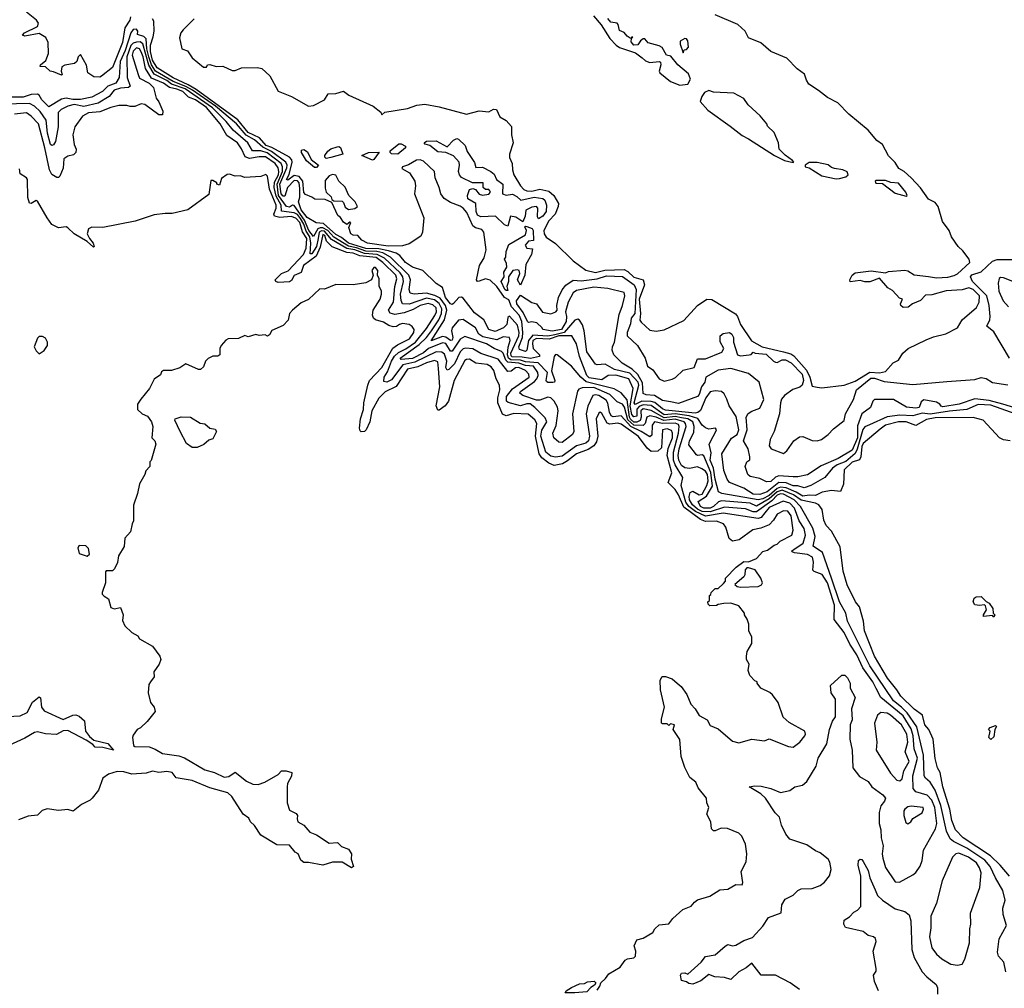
# Model space of a CAD drawing. Extents: x 2386423 to 2568864, y 578392 to 761999.
# Tile 257 of 454: x 2436792 to 2442970, y 714612 to 720688. Entities that reach past the tile are written whole.
import ezdxf

# ---------------------------------------------------------------- set-up
doc = ezdxf.new("R2010")
doc.units = 0

msp = doc.modelspace()

# ---------------------------------------------------------------- linework, layer by layer
at = {"layer": '0CON05XD'}
for points in [[(2437488.6, 720705), (2437484.3, 720685), (2437452.7, 720637.3), (2437436.7, 720545), (2437375, 720388), (2437305, 720332.5), (2437295, 720327.5), (2437258.3, 720328.3), (2437220, 720355), (2437211.7, 720401.7), (2437175, 720470), (2437160, 720455), (2437150, 720425), (2437137, 720413), (2437075, 720402.5), (2437057, 720393), (2437052.5, 720365), (2437060, 720345), (2437055, 720340), (2437005, 720360), (2436984.2, 720364.2), (2436955, 720391.2), (2436920, 720395), (2436923.8, 720405), (2436957.5, 720432.5), (2436974.2, 720475), (2436971.5, 720545), (2436956.5, 720576.5), (2436915, 720602), (2436825, 720584.4), (2436810.7, 720590.7), (2436823.6, 720606.4), (2436904.5, 720645.5), (2436910.5, 720665), (2436898.1, 720685), (2436834.6, 720735)], [(2440149, 718711), (2440105, 718701.8), (2440010.9, 718709.1), (2439984.8, 718675), (2439974.3, 718615), (2439965, 718606.9), (2439928.8, 718618.8), (2439924.8, 718635), (2439946.4, 718693.6), (2439948.9, 718725), (2439943.8, 718795), (2439925.2, 718835), (2439877.1, 718887.1), (2439861.5, 718931.5), (2439834.6, 718944.6), (2439785, 719013.3), (2439745, 719053.6), (2439715, 719063.2), (2439675, 719047.5), (2439665, 719046.2), (2439658, 719055), (2439676.9, 719145), (2439706.5, 719193.5), (2439718.4, 719245), (2439704.5, 719355), (2439691.2, 719371.2), (2439653.1, 719383.1), (2439635, 719395.6), (2439597.7, 719477.7), (2439575, 719504.6), (2439555, 719518.2), (2439495, 719540), (2439455, 719566.5), (2439434.6, 719595), (2439424.1, 719634.1), (2439400, 719695), (2439395.6, 719735), (2439325, 719799.6), (2439305, 719807.7), (2439282.4, 719807.6), (2439232.4, 719777.6), (2439193.8, 719765), (2439190, 719755), (2439237.2, 719727.2), (2439271.1, 719675), (2439275.4, 719645.4), (2439269.2, 719595), (2439328.2, 719445), (2439319.1, 719355), (2439309.6, 719330.4), (2439235, 719281.1), (2439195, 719268.4), (2439105, 719266.3), (2438974.2, 719285), (2438938.8, 719305), (2438913.6, 719333.6), (2438885, 719336.7), (2438870, 719345), (2438857.5, 719385), (2438870, 719415), (2438863, 719417), (2438845, 719402.5), (2438825, 719417.5), (2438805, 719447.5), (2438789.3, 719459.3), (2438750, 719540), (2438709.2, 719559.2), (2438645, 719562), (2438626.2, 719575), (2438585, 719591.4), (2438575, 719604.3), (2438569.8, 719675), (2438545.1, 719705.1), (2438515, 719710.5), (2438475, 719680.7), (2438465.7, 719685), (2438482.8, 719717.2), (2438501.3, 719795), (2438498.9, 719808.9), (2438485.4, 719825), (2438375, 719885.1), (2438338.6, 719898.6), (2438297.4, 719947.4), (2438225, 719979.9), (2438160.4, 720060.4), (2437900.3, 720250.3), (2437849.9, 720279.9), (2437755, 720322.6), (2437655, 720386.5), (2437625, 720434.7), (2437612.7, 720487.3), (2437612.6, 720527.4), (2437628.9, 720581.1), (2437636.2, 720616.2), (2437635, 720677.5), (2437625, 720693.8)], [(2437887.8, 720692.2), (2437818.8, 720625), (2437804.2, 720605), (2437794.6, 720574.6), (2437810, 720505), (2437845, 720492), (2437875, 720447.5), (2437945, 720390), (2437965, 720390), (2437970, 720405), (2437985, 720407.5), (2438025, 720393.3), (2438066.4, 720396.4), (2438125, 720370), (2438145, 720370), (2438185, 720386.2), (2438285, 720387.8), (2438312.2, 720382.2), (2438362.5, 720335), (2438415, 720238.8), (2438497.5, 720205), (2438605, 720145.8), (2438635, 720148.6), (2438704, 720185), (2438727.5, 720222.5), (2438775, 720225.6), (2438825, 720238.8), (2438856.7, 720215), (2439010.8, 720145), (2439058.3, 720108.3), (2439065, 720090), (2439083, 720107), (2439225, 720130.5), (2439285, 720151.2), (2439335, 720158.2), (2439425, 720140.4), (2439595, 720094.4), (2439675, 720116.3), (2439735, 720110.2), (2439765, 720126.7), (2439784.2, 720125), (2439805, 720077.7), (2439844.5, 720054.5), (2439877.3, 720017.3), (2439878.5, 719965), (2439887.7, 719915), (2439864.7, 719845), (2439865, 719822.5), (2439882.5, 719785), (2439883.8, 719745), (2439893.4, 719715), (2439933.7, 719645), (2439955, 719623.1), (2439975, 719613.5), (2440005, 719612.7), (2440055, 719624.1), (2440112.3, 719612.3), (2440142.7, 719585), (2440171.8, 719535), (2440170.4, 719515), (2440151.8, 719468.2), (2440113.2, 719426.8), (2440081.1, 719365), (2440082.9, 719345), (2440095, 719322.9), (2440155, 719284.4), (2440264.5, 719174.5), (2440345, 719116.9), (2440405, 719102), (2440463.1, 719116.9), (2440585, 719120.2), (2440607.8, 719107.8), (2440645, 719071.9), (2440703.5, 719055), (2440712.7, 719025), (2440678.3, 718935), (2440686.5, 718845), (2440683.9, 718803.9), (2440690.8, 718790.8), (2440745, 718740.8), (2440785, 718734), (2440835, 718742), (2440959.7, 718800.3), (2441045, 718894.5), (2441104.3, 718934.3), (2441135, 718932.9), (2441282.9, 718842.9), (2441295.6, 718825), (2441313.8, 718775), (2441383.4, 718673.4), (2441451.4, 718635), (2441585.2, 718605.2), (2441631.4, 718591.4), (2441649.8, 718579.8), (2441729.4, 718489.4), (2441749.7, 718445), (2441765, 718388.8), (2441795, 718382), (2441825, 718379.2), (2441965, 718394.2), (2442035, 718419.4), (2442125, 718476.2), (2442187.5, 718472.5), (2442225, 718480), (2442272.5, 718535), (2442305, 718552.5), (2442333.3, 718595), (2442367.5, 718625), (2442480.3, 718679.7), (2442525, 718697.5), (2442603, 718717), (2442675, 718753.8), (2442704.5, 718805.5), (2442795, 718882.9), (2442812.9, 718915), (2442813.4, 718955), (2442775, 718996.2), (2442747.5, 719005), (2442705, 718993.4), (2442605, 718986.2), (2442515, 718961.2), (2442475, 718958.8), (2442443.6, 718926.4), (2442393.9, 718906.1), (2442366.1, 718883.9), (2442335, 718883.3), (2442320, 718895), (2442317.5, 718905), (2442330, 718935), (2442311.7, 718941.7), (2442268.3, 718988.3), (2442240, 719005), (2442187, 719067), (2442125, 719042.5), (2442095, 719042.5), (2442065, 719052.5), (2442003.3, 719043.3), (2442000, 719055), (2442016.2, 719085), (2442035, 719099.2), (2442135, 719112.7), (2442225, 719100), (2442242.3, 719107.7), (2442345, 719117.3), (2442365, 719112.5), (2442405, 719088), (2442493.3, 719076.7), (2442545, 719068.8), (2442615, 719072.5), (2442655, 719083.6), (2442675, 719093.6), (2442753.8, 719165), (2442750, 719185), (2442708.6, 719238.6), (2442680, 719265), (2442639.2, 719325), (2442624.4, 719364.4), (2442581.7, 719421.7), (2442555.6, 719515), (2442535, 719540), (2442495, 719562), (2442443.6, 719633.6), (2442386.1, 719696.1), (2442342.2, 719735), (2442308.1, 719755), (2442285, 719792.5), (2442243.4, 719833.4), (2442205.8, 719905.8), (2442170.1, 719930.1), (2442115, 719994.5), (2441993.6, 720095), (2441925, 720167.1), (2441860.6, 720200.6), (2441805, 720244), (2441744.1, 720284.1), (2441728.3, 720308.3), (2441715.5, 720345.5), (2441669.8, 720379.8), (2441605, 720447.1), (2441505, 720488.2), (2441442.4, 720542.4), (2441364.6, 720574.6), (2441344.4, 720615), (2441297.4, 720657.4), (2441155, 720718.5)], [(2440392, 720712), (2440440, 720655), (2440495, 720570), (2440535, 720528.8), (2440555, 720514), (2440655, 720480), (2440697.7, 720447.7), (2440719.5, 720429.5), (2440745, 720418.8), (2440805, 720426.2), (2440812, 720422), (2440815.8, 720405), (2440804, 720365), (2440808.8, 720355), (2440875, 720300), (2440935, 720276.2)], [(2440935, 720276.2), (2440985, 720283.8), (2441000, 720315), (2440988.8, 720348.8), (2440922.5, 720405), (2440878.3, 720458.3), (2440850, 720465), (2440823, 720513), (2440805, 720523.3), (2440735, 720542.5), (2440715, 720567.5), (2440705, 720567.5), (2440687.5, 720555), (2440670.7, 720529.3), (2440645, 720527.5), (2440628.3, 720548.3), (2440630, 720570), (2440638.3, 720578.3), (2440631.7, 720578.3), (2440630, 720570), (2440621.7, 720571.7), (2440603.6, 720583.6), (2440585, 720607.5), (2440555, 720620), (2440547, 720657), (2440540, 720665), (2440501.7, 720671.7), (2440482.5, 720695)], [(2443007, 718047), (2442965, 718052.5), (2442940, 718065), (2442836.1, 718176.1), (2442775, 718191.9), (2442535, 718189.5), (2442480.5, 718179.5), (2442415, 718142.2), (2442355, 718165.8), (2442305, 718165.2), (2442224.3, 718145), (2442189.9, 718120.1), (2442085, 718030), (2442075, 718010.6), (2442070.3, 717945), (2442062.2, 717927.8), (2442015, 717911.8), (2441965.5, 717865), (2441961.5, 717775), (2441941.7, 717728.3), (2441885, 717733.9), (2441826.9, 717723.1), (2441786, 717704), (2441745, 717706), (2441705, 717698.7), (2441664.3, 717724.3), (2441601.3, 717751.3), (2441565, 717755.6), (2441545, 717747.1), (2441495, 717703.6), (2441455, 717682.8), (2441425, 717676.7), (2441196.7, 717715), (2441176.5, 717726.5), (2441154.9, 717805.1), (2441144.5, 717874.5), (2441124.3, 717925), (2441131.3, 717971.3), (2441119.1, 718025), (2441143.6, 718073.6), (2441160.8, 718105), (2441163.3, 718115), (2441157.5, 718125), (2441115, 718120), (2441095, 718127.5), (2441073.7, 718143.7), (2441046.3, 718186.3), (2440991.9, 718201.9), (2440905.1, 718214.9), (2440835, 718209.9), (2440755, 718267.6), (2440705, 718272.4), (2440678.3, 718261.7), (2440663.6, 718245), (2440665, 718201.1), (2440645, 718195.6), (2440632, 718212), (2440623.2, 718265), (2440640.7, 718375), (2440613.8, 718435), (2440532.4, 718457.6), (2440485, 718455.5), (2440445, 718429.6), (2440365, 718441.5), (2440351.5, 718455), (2440304.6, 718575), (2440285.5, 718655), (2440257.1, 718705), (2440175, 718703.9), (2440115.3, 718684.7), (2440035, 718687.5), (2440012.7, 718675), (2440009.1, 718655), (2440014.9, 718624.9), (2440054.5, 718585), (2440054.3, 718575), (2439997.1, 718562.9), (2439945, 718571.2), (2439881.9, 718571.9), (2439875, 718578.8), (2439874.5, 718595.5), (2439925, 718703.8), (2439926.3, 718725), (2439915, 718770.6), (2439865, 718827.5), (2439855, 718820), (2439848, 718775), (2439828.8, 718755), (2439775, 718732.1), (2439736, 718745), (2439705.2, 718805.2), (2439645, 718848.9), (2439575, 718940), (2439565, 718947.1), (2439546.7, 718945), (2439515, 718908.1), (2439505, 718901.9), (2439495, 718905.4), (2439463, 718945), (2439445, 719008.8), (2439405, 719033.3), (2439321.2, 719115), (2439256, 719135), (2439213.3, 719165), (2439178.3, 719208.3), (2439153.6, 719223.6), (2439107, 719237), (2439045, 719250.9), (2438965, 719252.7), (2438855.3, 719285), (2438810.5, 719320.5), (2438775, 719339.7), (2438698.3, 719408.3), (2438653.2, 719413.2), (2438595, 719446.9), (2438557.7, 719495), (2438542.6, 719545), (2438549.7, 719575), (2438549.6, 719629.6), (2438545, 719664.5), (2438536.4, 719676.4), (2438515, 719678.1), (2438471.9, 719635), (2438455, 719581.2), (2438445, 719579.8), (2438432.1, 719595), (2438425.3, 719655), (2438467.6, 719757.6), (2438470.1, 719775), (2438461.5, 719795), (2438371.4, 719861.4), (2438318.3, 719888.3), (2438265.9, 719935), (2438213.2, 719963.2), (2438152.2, 720035), (2438021.7, 720145), (2437875.8, 720245.8), (2437835, 720269.5), (2437755, 720300), (2437645, 720364.6), (2437618.8, 720405), (2437602.7, 720455), (2437590.3, 720505), (2437586.8, 720566.8), (2437572.1, 720582.1), (2437532.5, 720595), (2437534.4, 720615), (2437525, 720628.9), (2437505, 720625.3), (2437489.1, 720605), (2437453.3, 720495), (2437422.4, 720425), (2437416.2, 720325), (2437395, 720290), (2437345, 720270.8), (2437312.8, 720237.2), (2437245, 720201.1), (2437173.4, 720186.6), (2437125, 720187.6), (2437085, 720195.8), (2437055, 720188.7), (2436975, 720140.4), (2436932.2, 720185), (2436915.6, 720215), (2436905, 720221.1), (2436865, 720219.5), (2436815, 720200.8), (2436732.8, 720202.8)], [(2440955, 720480), (2440961.7, 720498.3), (2440975, 720500), (2440987.5, 720515), (2440983.3, 720555), (2440975, 720567.5), (2440965, 720570), (2440937, 720553), (2440936.7, 720535), (2440955, 720480)], [(2443001.5, 715315), (2442944.4, 715385), (2442882.1, 715442.1), (2442711.4, 715555), (2442664.5, 715605), (2442640.4, 715665), (2442627.5, 715735), (2442584.6, 715875), (2442568, 715965), (2442550.8, 715995), (2442535, 716052.5), (2442522.5, 716175), (2442496.7, 716235), (2442472.1, 716265), (2442455.5, 716325), (2442405, 716361.9), (2442321.1, 716445), (2442296.4, 716485), (2442236.6, 716556.6), (2442155, 716696), (2442093.3, 716855), (2442085.7, 716915), (2442060.5, 717005), (2442036.9, 717035), (2441983.6, 717143.6), (2441959.1, 717229.1), (2441940.5, 717380.5), (2441885, 717480), (2441852.5, 717515), (2441838.3, 717548.3), (2441826.9, 717615), (2441806, 717645), (2441785, 717655.3), (2441695, 717673.2), (2441646.5, 717706.5), (2441575, 717736.2), (2441545, 717725.5), (2441495, 717681.8), (2441415.3, 717635.3), (2441374.8, 717655.2), (2441195, 717670), (2441176.1, 717663.9), (2441145.2, 717635), (2441125, 717624.6), (2441085, 717623.9), (2441064.1, 717635), (2441048.5, 717665), (2441100.4, 717699.6), (2441139.1, 717760.9), (2441128, 717848), (2441085, 717950.9), (2441075, 717958.9), (2441045, 717953.6), (2441037.9, 717957.9), (2440991.2, 718021.2), (2440994.5, 718045), (2441022.4, 718097.6), (2441023.5, 718135), (2441015.2, 718165), (2440984.9, 718184.9), (2440945, 718190.9), (2440905, 718198.4), (2440835, 718190.4), (2440755, 718236.5), (2440705, 718245.8), (2440689.5, 718235), (2440692.4, 718195), (2440685.7, 718174.3), (2440665, 718162.3), (2440645, 718163.8), (2440625, 718181.6), (2440619.2, 718195), (2440603.3, 718303.3), (2440565, 718347.7), (2440522.7, 718372.7), (2440346, 718416), (2440313.3, 718445), (2440255, 718514.4), (2440165, 718586), (2440155, 718586.7), (2440145.8, 718574.2), (2440129.2, 718485), (2440150.8, 718425), (2440147.5, 718415), (2440137.1, 718412.9), (2440105, 718412.5), (2440097.7, 718417.7), (2440094.4, 718425), (2440104.4, 718475), (2440044.6, 718534.6), (2439965, 718542.3), (2439935, 718551.4), (2439874.2, 718554.2), (2439858.1, 718565), (2439851.9, 718585), (2439856.4, 718633.6), (2439869.8, 718675), (2439865, 718693.3), (2439825, 718698.9), (2439785, 718680.4), (2439698.7, 718698.7), (2439673.9, 718715), (2439653.1, 718755), (2439575, 718807.1), (2439545, 718803.8), (2439505.3, 718755), (2439501.1, 718735), (2439510, 718695), (2439505, 718677.3), (2439495, 718674.7), (2439465, 718696.7), (2439445, 718700.9), (2439373.5, 718673.5), (2439456.8, 718805), (2439471.7, 718865), (2439464.6, 718895), (2439430.5, 718940.5), (2439397.6, 718957.6), (2439345, 718972.4), (2439266.3, 718966.3), (2439243, 718973), (2439235.5, 718995), (2439243.7, 719055), (2439233.6, 719085), (2439118, 719198), (2439070.4, 719225), (2439033.6, 719233.6), (2438964.6, 719235), (2438905, 719256.5), (2438855, 719266.1), (2438763.4, 719323.4), (2438724.7, 719364.7), (2438695, 719382.9), (2438676.9, 719383.1), (2438663.9, 719376.1), (2438635, 719327.8), (2438606.9, 719365), (2438580, 719430), (2438515, 719522.9), (2438505, 719524), (2438485, 719512), (2438465.9, 719515.9), (2438415.6, 719585), (2438407.4, 719655), (2438441.2, 719735), (2438441.8, 719765), (2438432.1, 719785), (2438345, 719853.3), (2438305, 719865.8), (2438253.3, 719865), (2438224.7, 719915), (2438131.1, 719995), (2438088.6, 720048.6), (2438003, 720135), (2437830.5, 720255), (2437745, 720284), (2437715, 720306.7), (2437636.2, 720346.2), (2437602.6, 720402.6), (2437565, 720536.7), (2437549, 720549), (2437525, 720547.3), (2437505, 720540.2), (2437489.8, 720525), (2437464.4, 720454.4), (2437466.6, 720325), (2437485, 720270), (2437475, 720263.2), (2437425, 720257.7), (2437386.2, 720245), (2437352.9, 720205), (2437285, 720164.2), (2437195, 720143), (2437135, 720154.8), (2437093.8, 720146.2), (2437052.2, 720125), (2437034.6, 720105), (2437034.1, 720015), (2437016.2, 719923.8), (2437005, 719902.2), (2436995, 719898.2), (2436985, 719904.5), (2436967.8, 719975), (2436958.3, 720058.3), (2436921.1, 720111.1), (2436884.5, 720145), (2436855, 720162.5), (2436691.7, 720158.3)], [(2438664.3, 719314.3), (2438654.6, 719265), (2438625, 719218.1), (2438615, 719218.8), (2438618.2, 719285), (2438612.8, 719325), (2438590.4, 719360.4), (2438575.6, 719405), (2438555, 719440.7), (2438535, 719464.9), (2438515, 719475.9), (2438435, 719486.4), (2438432.8, 719525), (2438400.6, 719580.6), (2438389.2, 719635), (2438392.1, 719667.9), (2438415.6, 719715), (2438419.1, 719735), (2438415, 719758), (2438395.2, 719785), (2438335, 719827.7), (2438295, 719828), (2438235, 719817.7), (2438206.9, 719826.9), (2438185, 719877.1), (2438158.5, 719915), (2438092, 719962), (2438049.7, 720035), (2437965, 720137), (2437895, 720185.8), (2437852.2, 720202.2), (2437815, 720238.1), (2437777.6, 720252.4), (2437731.7, 720261.7), (2437695, 720288.8), (2437620.2, 720320.2), (2437581.4, 720381.4), (2437567.1, 720455), (2437555, 720485.9), (2437545, 720505.3), (2437525, 720510.8), (2437505, 720490), (2437499, 720465), (2437535, 720343.3), (2437545, 720322), (2437605, 720288.8), (2437632.7, 720262.7), (2437648.8, 720195), (2437665, 720172.5), (2437690, 720115), (2437688.3, 720091.7), (2437665, 720090), (2437577.5, 720155), (2437555, 720160), (2437515, 720142.5), (2437485, 720142.5), (2437465, 720150), (2437415, 720148.8), (2437365, 720137.8), (2437295, 720110), (2437225, 720104.4), (2437187.4, 720082.6), (2437137.5, 720015), (2437125.9, 719965.9), (2437134.2, 719905), (2437146, 719875), (2437144.2, 719855), (2437130.6, 719839.4), (2437095, 719831.1), (2437069.4, 719815), (2437064.6, 719755.4), (2437043.9, 719706.1), (2437035, 719697.5), (2437025, 719697.5), (2436995, 719715.8), (2436979.6, 719745), (2436950.7, 719885), (2436910, 720035), (2436865, 720083.5), (2436835, 720104.4), (2436760, 720095)], [(2441645, 719792.5), (2441650, 719795), (2441640, 719805), (2441595, 719837.5), (2441557.5, 719875), (2441553.3, 719915), (2441525, 719980), (2441485, 720020), (2441480, 720035), (2441437.5, 720085), (2441363.6, 720153.6), (2441335, 720192.5), (2441273, 720227), (2441145, 720233.8), (2441115, 720243.8), (2441089.5, 720230.5), (2441071.2, 720205), (2441061.2, 720175), (2441109.7, 720119.7), (2441250.7, 720020.7), (2441325, 719960.8), (2441365, 719941.4), (2441527.5, 719835), (2441590, 719805), (2441645, 719792.5)], [(2438715, 719817.5), (2438707.5, 719825), (2438706.7, 719835), (2438725, 719863.3), (2438745, 719878), (2438785, 719890), (2438795, 719892.5), (2438805, 719886.7), (2438820, 719845), (2438745, 719824.2), (2438715, 719817.5)], [(2439165, 719844.4), (2439126.1, 719846.1), (2439116.7, 719855), (2439116.7, 719865), (2439171.2, 719908.8), (2439185, 719909.2), (2439212.5, 719895), (2439213.8, 719885), (2439165, 719844.4)], [(2439855, 719392.5), (2439835, 719401.2), (2439776.7, 719455), (2439685, 719450.5), (2439665, 719462.5), (2439657.1, 719485), (2439654.3, 719534.3), (2439603.1, 719565), (2439602.1, 719585), (2439615, 719623.3), (2439635, 719628.8), (2439651.7, 719621.7), (2439675, 719592.5), (2439695, 719587.5), (2439735, 719592.5), (2439746.2, 719605), (2439742.5, 719615), (2439735, 719622.5), (2439715, 719622.5), (2439700, 719635), (2439700, 719665), (2439633.6, 719663.6), (2439565, 719698), (2439550.8, 719715), (2439545.8, 719735), (2439552.5, 719775), (2439549.2, 719795), (2439515, 719834.2), (2439465, 719854), (2439415, 719858), (2439365, 719898), (2439336.4, 719906.4), (2439330, 719915), (2439345, 719925.8), (2439405, 719927.5), (2439475, 719891.2), (2439515, 719932.5), (2439535, 719942.5), (2439545, 719937.5), (2439588.3, 719898.3), (2439600.5, 719860.5), (2439645, 719792.5), (2439655, 719760), (2439695, 719763.3), (2439747.5, 719735), (2439768.8, 719718.8), (2439784.5, 719684.5), (2439823.3, 719655), (2439822.5, 719595), (2439845, 719586.7), (2439885, 719592.5), (2439911.7, 719578.3), (2439936.7, 719556.7), (2440020, 719575), (2440075, 719566.9), (2440087.3, 719555), (2440098.2, 719525), (2440095.4, 719485), (2440075, 719455.8), (2440048.3, 719438.3), (2440042, 719452), (2440043.3, 719505), (2440035, 719516.2), (2440005, 719510.8), (2439966.9, 719493.1), (2439963.1, 719455), (2439949.5, 719420.5), (2439905, 719448.1), (2439872.5, 719455), (2439855, 719392.5)], [(2438655, 719760.8), (2438641.3, 719761.3), (2438592.1, 719802.1), (2438560, 719855), (2438560, 719870), (2438575, 719873.8), (2438597.9, 719857.9), (2438621.3, 719811.3), (2438666.2, 719775), (2438655, 719760.8)], [(2439005, 719806.7), (2438940, 719835), (2438980, 719855), (2439047, 719857), (2439015, 719810), (2439005, 719806.7)], [(2441915, 719690), (2441935, 719692.5), (2441975, 719702.5), (2441990, 719715), (2441983, 719733), (2441955.8, 719745.8), (2441903.6, 719753.6), (2441885, 719760), (2441865, 719777.5), (2441795, 719792.5), (2441745, 719792.5), (2441720, 719775), (2441720, 719765), (2441745, 719757.5), (2441825, 719708.8), (2441915, 719690)], [(2439902.9, 718502.9), (2439875, 718483.3), (2439855, 718481.4), (2439795, 718558.2), (2439685, 718593.1), (2439635, 718624.1), (2439592.3, 718627.7), (2439575, 718622.5), (2439555.4, 718605), (2439521, 718529), (2439485, 718492.5), (2439475, 718489.2), (2439465.6, 718505), (2439471.7, 718545), (2439458.6, 718588.6), (2439441.2, 718601.2), (2439405, 718605.2), (2439271.1, 718538.9), (2439196.6, 718523.4), (2439125, 718428.2), (2439095, 718414.1), (2439077.3, 718417.3), (2439078.8, 718445), (2439100.9, 718479.1), (2439124.8, 718545), (2439143.3, 718576.7), (2439169.3, 718600.7), (2439215, 718622.4), (2439275, 718665.2), (2439345, 718751.3), (2439397.6, 718832.4), (2439407.8, 718855), (2439405, 718880.9), (2439385, 718898.3), (2439355, 718906.5), (2439305.9, 718895.9), (2439260.8, 718869.2), (2439205, 718849.4), (2439145, 718838.4), (2439115.9, 718845.9), (2439105.5, 718865), (2439137.7, 718915), (2439146.3, 719013.7), (2439158.8, 719061.2), (2439151.9, 719085), (2439071.5, 719165), (2439029.1, 719195), (2438926.5, 719206.5), (2438885, 719223.6), (2438845, 719227.3), (2438753.1, 719263.1), (2438718.2, 719298.2), (2438706.3, 719335), (2438695, 719340), (2438678.3, 719261.7), (2438651.5, 719205), (2438573.4, 719146.6), (2438557.8, 719102.2), (2438515, 719083.4), (2438498.7, 719051.3), (2438486, 719044), (2438415, 719039.5), (2438399.1, 719045), (2438395, 719056.5), (2438435.3, 719094.7), (2438477.7, 719112.3), (2438573.9, 719215), (2438589.6, 719255), (2438594.8, 719315), (2438567.7, 719357.7), (2438549.4, 719415), (2438525, 719442.8), (2438495, 719452.3), (2438425, 719446.1), (2438390.4, 719455), (2438387.1, 719467.1), (2438401.7, 719505), (2438401.3, 719525), (2438360, 719625), (2438346.4, 719706.4), (2438337, 719717), (2438305, 719703.3), (2438205, 719698), (2438175, 719708.8), (2438145, 719706.2), (2438109.3, 719719.3), (2438095, 719717.5), (2438059.3, 719690.7), (2438045, 719650), (2438030, 719655), (2438030, 719665), (2438005, 719680), (2437991.7, 719678.3), (2437979.3, 719590.7), (2437847.5, 719495), (2437748.3, 719471.7), (2437705, 719472.5), (2437637, 719463), (2437516.2, 719423.8), (2437315, 719383.3), (2437245, 719386.2), (2437223.9, 719376.1), (2437216.7, 719345), (2437230, 719315), (2437253.3, 719285), (2437260, 719265), (2437255, 719260), (2437216.1, 719296.1), (2437133.6, 719343.6), (2437095, 719382.5), (2437085, 719387.5), (2437035, 719382.5), (2436995, 719402.5), (2436963.9, 719443.9), (2436905, 719548.8), (2436895, 719553.3), (2436865, 719534), (2436855, 719537.5), (2436843, 719573), (2436841.2, 719685), (2436835, 719696.7), (2436795, 719720), (2436791.7, 719751.7)], [(2438855, 719497.5), (2438895, 719503.3), (2438912.5, 719515), (2438896.2, 719545), (2438858, 719585), (2438835, 719637.5), (2438795.7, 719675.7), (2438775, 719712.5), (2438755, 719716.7), (2438735, 719707.5), (2438710, 719680), (2438708.3, 719631.7), (2438715, 719606.7), (2438746.1, 719576.1), (2438750, 719560), (2438762.5, 719552.5), (2438815, 719550), (2438825, 719540), (2438835, 719512.5), (2438855, 719497.5)], [(2442355, 719580), (2442360, 719585), (2442352.5, 719605), (2442305, 719661.4), (2442257.5, 719667.5), (2442225, 719680), (2442165, 719680), (2442160, 719675), (2442163, 719663), (2442205, 719660), (2442285, 719600), (2442355, 719580)], [(2442980, 714715), (2442966.7, 714775), (2442934.2, 714814.2), (2442927.7, 714837.7), (2442937.7, 714922.3), (2442983.3, 715005), (2442962, 715075), (2442961.4, 715115), (2442975.4, 715165), (2442959.6, 715225), (2442913.7, 715303.7), (2442881.4, 715375), (2442846.9, 715415), (2442735, 715490), (2442651.7, 715531.7), (2442629.8, 715549.8), (2442606.6, 715596.6), (2442571.2, 715758.8), (2442535, 715855.5), (2442505.5, 715905), (2442475, 715929.2), (2442466.9, 715945), (2442463.3, 716075), (2442421, 716251), (2442359.3, 716339.3), (2442325.4, 716375.4), (2442275.2, 716415), (2442126.2, 716635), (2441986.4, 716915), (2441976.5, 716965), (2441935.2, 717035), (2441885.2, 717185), (2441828.5, 717345), (2441771.4, 717385), (2441783.2, 717445), (2441768.6, 717498.6), (2441691.4, 717635), (2441651, 717675), (2441585, 717710.8), (2441565, 717713.9), (2441545, 717704.8), (2441510.3, 717669.7), (2441415, 717601.2), (2441395, 717601.3), (2441345, 717619.2), (2441215, 717630.4), (2441125, 717600.4), (2441075, 717601.8), (2441045, 717616.7), (2441013.2, 717645), (2440995.2, 717675), (2440992.2, 717697.8), (2440998, 717722), (2441015, 717730.3), (2441055, 717708), (2441075, 717710.5), (2441102.4, 717765), (2441112.7, 717795), (2441107.3, 717835), (2441095.3, 717855.3), (2441071.3, 717871.3), (2441045, 717883.3), (2440995, 717871.6), (2440965, 717875.8), (2440945, 717890.6), (2440927, 717925), (2440923.4, 717955), (2440930.2, 717995), (2440973.2, 718135), (2440969.5, 718155), (2440960.3, 718165), (2440905, 718181.1), (2440832.8, 718172.8), (2440785, 718193.7), (2440745, 718202.2), (2440726.4, 718193.6), (2440715.5, 718154.5), (2440705, 718141.6), (2440645, 718144.4), (2440608.3, 718178.3), (2440586.9, 718256.9), (2440575, 718276.7), (2440540.9, 718290.9), (2440495.6, 718335.6), (2440395, 718380.4), (2440321.7, 718378.3), (2440300.9, 718369.1), (2440292.5, 718357.5), (2440260.6, 718215), (2440270, 718105), (2440260.8, 718085), (2440195, 718035.8), (2440175, 718038), (2440144.3, 718064.3), (2440137.5, 718095), (2440158.4, 718141.6), (2440171.7, 718235), (2440166.6, 718256.6), (2440145, 718295.5), (2440125, 718315.4), (2440105, 718319.6), (2440055, 718302.1), (2440035, 718301.9), (2439949.4, 718329.4), (2439930.6, 718345), (2439934.4, 718355), (2440022.2, 718417.8), (2440037.5, 718435), (2440044.8, 718455), (2440043.8, 718475), (2440016.6, 718515), (2439965, 718518.6), (2439924.1, 718534.1), (2439855, 718540), (2439842.4, 718552.4), (2439825, 718595.4), (2439815, 718605.4), (2439768.6, 718625), (2439720.6, 718655), (2439585, 718700), (2439556.1, 718683.9), (2439505, 718608.9), (2439495, 718608.1), (2439465, 718656.9), (2439445, 718659.7), (2439357.1, 718625), (2439325, 718597.2), (2439257.1, 718562.9), (2439185.6, 718555.6), (2439178.8, 718565), (2439299.2, 718650.8), (2439345, 718694.8), (2439375.6, 718735), (2439422.9, 718805), (2439439.2, 718845), (2439441.7, 718875), (2439425, 718908.1), (2439395, 718930.3), (2439345, 718941.7), (2439235, 718902.6), (2439195, 718904.5), (2439185.6, 718925.6), (2439181.6, 718965), (2439200.6, 719045), (2439195.2, 719075), (2439180, 719100), (2439081.4, 719191.4), (2439035.1, 719215.1), (2438955, 719220.5), (2438895, 719243.2), (2438845, 719252.8), (2438749.6, 719309.6), (2438705, 719361.1), (2438685, 719362.7), (2438672.3, 719355), (2438664.3, 719314.3)], [(2439845, 718988), (2439836.2, 718995), (2439813.3, 719045), (2439831.2, 719075), (2439829.4, 719105), (2439848, 719135), (2439847.5, 719157.5), (2439833.8, 719185), (2439841.7, 719198.3), (2439843.6, 719233.6), (2439862.2, 719277.8), (2439965, 719339.2), (2439971.9, 719365), (2439962.5, 719387.5), (2439965, 719392.5), (2439975, 719390), (2440007.5, 719377.5), (2440014.5, 719364.5), (2440015, 719302.5), (2439985, 719299.4), (2439964.1, 719274.1), (2439973.8, 719253.8), (2440010, 719250), (2440003.8, 719215), (2439968.7, 719151.3), (2439960.9, 719085), (2439935, 719022.5), (2439915.8, 719055), (2439929.2, 719095), (2439926, 719115), (2439915, 719118.8), (2439886.4, 719113.6), (2439858.8, 719075), (2439859.2, 719045), (2439848.6, 719015), (2439855, 718990), (2439845, 718988)], [(2443002.2, 718565), (2442905, 718728.8), (2442860, 718765), (2442878.6, 718805), (2442880, 718825), (2442873.8, 718895), (2442859.5, 718955), (2442769.6, 719045), (2442757.5, 719075), (2442765, 719086.9), (2442825, 719105.3), (2442896.3, 719173.7), (2442925, 719184.3), (2443035, 719182.9)], [(2440415, 714600), (2440432.5, 714625), (2440437.5, 714645), (2440467.7, 714672.3), (2440488.3, 714701.7), (2440560, 714745), (2440591.7, 714788.3), (2440605, 714796.7), (2440645, 714803.8), (2440655, 714812.5), (2440658.8, 714845), (2440647.5, 714877.5), (2440663.3, 714915), (2440703.8, 714926.2), (2440765, 714962.5), (2440777.5, 714985), (2440805, 715010), (2440865, 715016.7), (2440890.5, 715049.5), (2440952.5, 715105), (2441005, 715127.5), (2441025, 715152.5), (2441044.2, 715165.8), (2441121.2, 715188.8), (2441185, 715229.2), (2441235.7, 715234.3), (2441285, 715262.5), (2441325, 715260), (2441330, 715275), (2441318.8, 715345), (2441350, 715405), (2441354.3, 715455), (2441345.5, 715515.5), (2441322.5, 715565), (2441303.8, 715585), (2441233.6, 715613.6), (2441193.9, 715616.1), (2441155, 715600), (2441145, 715600), (2441131.7, 715611.7), (2441128.8, 715655), (2441103.3, 715705), (2441116.2, 715745), (2441103.8, 715775), (2441101.2, 715805), (2441049.5, 715869.5), (2441033.8, 715905), (2440996.2, 715935), (2440966.4, 715996.4), (2440942.9, 716065), (2440935, 716172.5), (2440892.5, 716235), (2440900, 716265), (2440875, 716270), (2440865, 716260), (2440855, 716270), (2440825, 716270), (2440820, 716275), (2440818.3, 716301.7), (2440837.5, 716375), (2440812.5, 716485), (2440810, 716545), (2440823, 716567), (2440845, 716567.5), (2440885, 716552.5), (2440916.7, 716526.7), (2440942.5, 716505), (2440977.5, 716455), (2441003.9, 716393.9), (2441030, 716365), (2441055, 716323.3), (2441105, 716296.2), (2441125, 716260), (2441175, 716240), (2441265, 716162), (2441305, 716151.2), (2441385, 716173.8), (2441465, 716163.3), (2441495, 716176.7), (2441615, 716127.5), (2441645, 716123.3), (2441687.5, 716155), (2441717.5, 716195), (2441722.5, 716205), (2441717.5, 716225), (2441619.3, 716279.3), (2441581.7, 716311.7), (2441550, 716405), (2441515, 716452.5), (2441498.3, 716468.3), (2441442.5, 716495), (2441420, 716525), (2441420, 716535), (2441405, 716540), (2441373.9, 716573.9), (2441363.3, 716605), (2441370, 716645), (2441352.5, 716675), (2441352.5, 716695), (2441357.5, 716725), (2441386.7, 716775), (2441386.7, 716815), (2441367.5, 716855), (2441367.5, 716895), (2441357, 716927), (2441340, 716955), (2441340, 716965), (2441305, 717010), (2441255, 717027.5), (2441210, 717025), (2441175, 717020), (2441165, 717012.5), (2441121.7, 717011.7), (2441111.7, 717021.7), (2441110, 717035), (2441120, 717045), (2441120, 717075), (2441128.3, 717081.7), (2441130, 717095), (2441155, 717120), (2441175, 717120), (2441208.3, 717151.7), (2441220, 717165), (2441220, 717185), (2441287, 717253), (2441335, 717290), (2441365, 717287.5), (2441415, 717307.5), (2441455, 717352.5), (2441485, 717360), (2441525, 717392.5), (2441545, 717397.5), (2441563.9, 717416.1), (2441636.2, 717455), (2441644.2, 717485), (2441633.1, 717575), (2441610.8, 717605), (2441585, 717607.3), (2441544.4, 717585), (2441522.3, 717547.7), (2441495, 717519.2), (2441441.4, 717498.6), (2441392, 717488), (2441305.7, 717424.3), (2441265, 717415.8), (2441242.8, 717432.8), (2441223.1, 717505), (2441208.5, 717525), (2441165, 717542.4), (2441095, 717540), (2441063.1, 717553.1), (2440959.4, 717629.4), (2440926.5, 717706.5), (2440905, 717740), (2440860, 717785), (2440884.6, 717845), (2440855.2, 717955), (2440861.5, 717998.5), (2440888.9, 718065), (2440888.9, 718095), (2440881, 718111), (2440855, 718121.4), (2440825.7, 718115), (2440818.2, 718001.8), (2440795, 717981.3), (2440755, 717979.3), (2440729.7, 717999.7), (2440675, 718074.1), (2440565, 718150), (2440545, 718156.2), (2440495, 718149.7), (2440477.2, 718157.2), (2440445, 718218), (2440435, 718226), (2440425, 718220), (2440410, 718185), (2440419.2, 718075), (2440411.3, 718038.7), (2440394.8, 718015.2), (2440359.1, 717990.9), (2440285, 717965.2), (2440229.5, 717920.5), (2440197.3, 717902.7), (2440145, 717891.4), (2440112.3, 717905), (2440069, 717939), (2440051.7, 717965), (2440028.3, 718075), (2440036.7, 718155), (2440025, 718176.9), (2439983.1, 718213.1), (2439891.7, 718218.3), (2439845, 718203.3), (2439822.5, 718212.5), (2439792.8, 718285), (2439792.7, 718315), (2439805.5, 718365), (2439802.9, 718395), (2439781.1, 718435), (2439767.5, 718487.5), (2439751.2, 718511.2), (2439725, 718525.3), (2439653.8, 718533.8), (2439615, 718558.1), (2439595, 718556.7), (2439585, 718549.4), (2439517.4, 718425), (2439482.2, 718295), (2439461.4, 718265), (2439425, 718237.5), (2439415, 718238.8), (2439405.6, 718265), (2439427.7, 718385), (2439419.6, 718499.6), (2439415, 718541.2), (2439395, 718549.1), (2439345, 718535.2), (2439290.1, 718509.9), (2439224.6, 718495), (2439153.9, 718386.1), (2439085, 718352.7), (2439045, 718313.6), (2439002.5, 718235), (2438988.6, 718165), (2438965.7, 718114.3), (2438955, 718104), (2438935, 718103.3), (2438928.8, 718108.8), (2438924.3, 718125), (2438930.8, 718185), (2438948.5, 718241.5), (2438951.3, 718285), (2438975.9, 718395), (2438988, 718425), (2439065, 718506.2), (2439132.8, 718627.2), (2439161.9, 718648.1), (2439238.2, 718685), (2439264.4, 718725), (2439268.1, 718745), (2439255, 718764.2), (2439235, 718776), (2439195, 718781.4), (2439175, 718776.7), (2439156.4, 718763.6), (2439135, 718761.5), (2439108.5, 718768.5), (2439075, 718790.6), (2439024.4, 718804.4), (2439012.5, 718815), (2439005.7, 718835), (2439009.2, 718865), (2439053.8, 718935), (2439063.3, 718965), (2439062.5, 718985), (2439047, 719017), (2439047, 719063), (2439037.5, 719085), (2439040, 719115), (2439025, 719132.5), (2439015, 719132.5), (2439002.5, 719115), (2439010, 719085), (2439000, 719055), (2438965, 719037.5), (2438885, 719023.8), (2438775, 719026.2), (2438705, 718997.5), (2438675, 719000), (2438605, 718933.3), (2438557.7, 718912.3), (2438505, 718866.2), (2438486.2, 718845), (2438476.1, 718803.9), (2438445, 718770), (2438375, 718737.5), (2438359.3, 718710.7), (2438347, 718703), (2438331.7, 718711.7), (2438295, 718707.5), (2438275, 718712.5), (2438225, 718697.5), (2438205, 718707.5), (2438165, 718687.5), (2438100, 718685), (2438085, 718677.5), (2438057.5, 718645), (2438047.5, 718625), (2438047.5, 718585), (2438035, 718577.5), (2438005, 718577.5), (2437975, 718562.5), (2437957.5, 718545), (2437945, 718510), (2437926.4, 718493.6), (2437915, 718493.8), (2437835, 718530), (2437796.4, 718503.6), (2437745, 718487.5), (2437695, 718487.5), (2437681.7, 718478.3), (2437675, 718460), (2437637, 718433), (2437606.1, 718373.9), (2437551.7, 718308.3), (2437532.5, 718275), (2437531.7, 718241.7), (2437560, 718215), (2437595, 718200), (2437620, 718165), (2437627.5, 718135), (2437622.5, 718065), (2437640, 718045), (2437647.5, 718025), (2437617, 717923), (2437610, 717915), (2437610, 717885), (2437583, 717857), (2437577.5, 717835), (2437543.6, 717776.4), (2437532.5, 717715), (2437507, 717643), (2437507.5, 717545), (2437497.5, 717525), (2437487.5, 717475), (2437452.5, 717435), (2437447, 717383), (2437412.5, 717325), (2437407, 717283), (2437387, 717243), (2437375, 717230), (2437335, 717230), (2437330, 717225), (2437330, 717155), (2437310, 717095), (2437310, 717085), (2437321.7, 717071.7), (2437350, 717055), (2437365, 717000), (2437385, 716992.5), (2437425, 717000), (2437442.5, 716955), (2437438.3, 716918.3), (2437452.5, 716885), (2437495, 716843.3), (2437533, 716823), (2437545, 716803.3), (2437625, 716757.5), (2437672.5, 716695), (2437677.5, 716675), (2437667.5, 716645), (2437633.9, 716596.1), (2437636.2, 716565), (2437612.5, 716535), (2437601.7, 716518.3), (2437598, 716465), (2437612.5, 716405), (2437636.1, 716376.1), (2437641.7, 716348.3), (2437592.5, 716285), (2437550, 716245), (2437530, 716235), (2437505, 716200), (2437500, 716185), (2437503.9, 716153.9), (2437507.5, 716135), (2437515, 716127.5), (2437605, 716125.7), (2437642.7, 716112.7), (2437687.5, 716085), (2437790.9, 716070.9), (2437827.3, 716057.3), (2437955, 715982.1), (2438015, 715964.5), (2438075, 715936.7), (2438105, 715941.1), (2438145, 715967.5), (2438215, 715912), (2438255, 715891.5), (2438289.3, 715890.7), (2438330, 715905), (2438415, 715952.5), (2438435, 715976.2), (2438465, 715976), (2438500, 715965), (2438497, 715943), (2438473.6, 715896.4), (2438470, 715875), (2438470, 715775), (2438485, 715730), (2438527.3, 715707.3), (2438536, 715696), (2438534.1, 715674.1)], [(2440005, 718792), (2439985, 718788.1), (2439978.1, 718795), (2439951.6, 718851.6), (2439911.1, 718905), (2439910, 718925), (2439935, 718960), (2440004.7, 718914.7), (2440035, 718904.5), (2440072.2, 718852.2), (2440125, 718842.9), (2440155.8, 718854.2), (2440164, 718865), (2440162.2, 718895), (2440173.5, 718945), (2440196.4, 718993.6), (2440218.4, 719021.6), (2440265, 719052.8), (2440315, 719048.8), (2440415, 719062.1), (2440475, 719082), (2440575, 719077.4), (2440648, 719025), (2440660.2, 718995), (2440652, 718845), (2440629.1, 718815), (2440625, 718780), (2440603.5, 718725), (2440604.4, 718705), (2440668.5, 718645), (2440715.5, 718564.5), (2440731.9, 718515), (2440765, 718491.5), (2440805, 718434.4), (2440835, 718420.8), (2440885, 718432.5), (2440906.3, 718443.7), (2440955, 718489.6), (2441024.1, 718505.9), (2441045, 718559.4), (2441095, 718560.4), (2441198.1, 718601.9), (2441210.8, 718625), (2441187.7, 718667.7), (2441186.2, 718705), (2441205, 718719.2), (2441245, 718726.2), (2441260, 718715), (2441271.2, 718695), (2441270, 718665), (2441295.8, 718585), (2441315, 718578.5), (2441370, 718585), (2441382.5, 718587.5), (2441395, 718602.5), (2441406, 718596), (2441475, 718588.6), (2441520.8, 718545), (2441535, 718538.6), (2441545, 718537.5), (2441575.6, 718554.4), (2441596.2, 718555), (2441632.2, 718535), (2441700.5, 718465), (2441710.5, 718425), (2441701.1, 718395), (2441686.7, 718383.3), (2441642.2, 718367.8), (2441590.1, 718329.9), (2441572.3, 718307.7), (2441564.8, 718285.2), (2441559, 718215), (2441525.5, 718105), (2441500, 718055), (2441493.8, 718015), (2441508, 717995), (2441585, 717967.5), (2441605, 717983.3), (2441649.7, 718045), (2441685, 718071.1), (2441705, 718072.3), (2441765, 718048.3), (2441795, 718045.3), (2441822.9, 718055), (2441864.6, 718085.4), (2441898.8, 718121.2), (2441965, 718174), (2441972.5, 718215), (2442023.8, 718305), (2442042.2, 718365), (2442131.6, 718438.4), (2442155, 718439), (2442215, 718418), (2442395, 718399.2), (2442608.2, 718418.2), (2442785, 718430.3), (2442825, 718443.5), (2442856.6, 718436.6), (2442895, 718412.6), (2442991.7, 718398.3)], [(2443055, 719032.3), (2442965, 719068.9), (2442945, 719070.8), (2442938, 719065), (2442930.5, 719035), (2442934.6, 718985), (2442962.1, 718925), (2442996.7, 718886.7)], [(2443057.3, 718247.3), (2442960, 718275), (2442875, 718299.8), (2442785, 718308.8), (2442686, 718275), (2442585, 718260), (2442572.7, 718262.7), (2442565, 718276.5), (2442545, 718288.8), (2442465, 718302.7), (2442448.8, 718291.2), (2442436.4, 718255), (2442415, 718250), (2442356.8, 718256.8), (2442275, 718305.6), (2442155, 718306.2), (2442144.4, 718295.6), (2442130.8, 718255), (2442074.8, 718215.2), (2442049, 718141), (2442049.6, 718065), (2442015, 717987.8), (2441926.7, 717935), (2441821.6, 717888.4), (2441735, 717833.3), (2441675, 717820), (2441645, 717819.5), (2441555, 717826.5), (2441535, 717817.7), (2441505, 717790.4), (2441477.8, 717787.8), (2441435, 717809.4), (2441375, 717822), (2441360, 717835), (2441344.4, 717885.6), (2441354.2, 717915), (2441373, 717927), (2441372.9, 717945), (2441362, 717995), (2441333.5, 718045), (2441356.2, 718115), (2441349.5, 718195), (2441363.4, 718216.6), (2441385, 718232.9), (2441435, 718250), (2441461.5, 718305), (2441431.4, 718415), (2441365, 718467.7), (2441255, 718499.3), (2441175, 718488.7), (2441097.3, 718445), (2441090, 718415), (2441070.4, 718385), (2441055, 718336.7), (2441045, 718323.3), (2440925, 718280.8), (2440875, 718290.9), (2440825, 718299.1), (2440775, 718330), (2440722.5, 718335), (2440705, 718342.5), (2440698.9, 718408.9), (2440671.1, 718461.1), (2440635.4, 718495.4), (2440572.9, 718532.9), (2440520.8, 718585), (2440510.5, 718615), (2440511.5, 718635), (2440523.8, 718665), (2440552.4, 718837.6), (2440574.3, 718895), (2440588, 718955), (2440585, 718976.7), (2440481.3, 719001.3), (2440395, 719009.4), (2440285, 718990), (2440265, 718974.3), (2440233.4, 718916.6), (2440216.9, 718855), (2440223.3, 718825), (2440221.2, 718795), (2440192.5, 718745), (2440134.1, 718734.1), (2440075, 718743.8), (2440071.2, 718755), (2440036.6, 718786.6), (2440005, 718792)], [(2443045, 718213), (2442885, 718270.3), (2442805, 718273.2), (2442735, 718242), (2442625, 718233.1), (2442505, 718213.1), (2442455, 718218.5), (2442395, 718202.3), (2442315, 718206.4), (2442235, 718197.1), (2442122.9, 718147.1), (2442095, 718133.9), (2442082, 718118), (2442047.3, 717992.7), (2442034.5, 717965.5), (2441975, 717915.5), (2441921.1, 717895), (2441890.9, 717875), (2441844.7, 717815.3), (2441755.2, 717764.8), (2441715, 717750.7), (2441675, 717763.1), (2441645, 717763.7), (2441601.9, 717781.9), (2441555, 717784.1), (2441481.2, 717725), (2441435, 717708.9), (2441395, 717712.4), (2441335, 717750), (2441245.8, 717785), (2441230.8, 717805), (2441210.3, 717860.3), (2441198, 717965), (2441258.2, 718061.8), (2441294.6, 718085), (2441304.1, 718115), (2441287.7, 718197.7), (2441244, 718265), (2441227.9, 718307.9), (2441211.7, 718341.7), (2441195, 718354.6), (2441155, 718359.5), (2441125, 718352.5), (2441096.3, 718315), (2441063.1, 718236.9), (2441047.1, 718222.9), (2441030.9, 718219.1), (2440845, 718238.4), (2440825, 718247), (2440776.7, 718286.7), (2440755, 718293.3), (2440695, 718295.7), (2440654.5, 718274.5), (2440647.6, 718285), (2440675.8, 718394.2), (2440672.2, 718415), (2440620.9, 718470.9), (2440523.5, 718493.5), (2440465, 718527.4), (2440415, 718521.8), (2440405, 718527.1), (2440350.3, 718605), (2440333.8, 718735), (2440322.6, 718772.6), (2440303.7, 718803.7), (2440295, 718810), (2440275, 718802.1), (2440208, 718725), (2440149, 718711)], [(2436915, 718592.5), (2436945, 718612.5), (2436967.5, 718645), (2436967.5, 718665), (2436955, 718690), (2436935, 718700), (2436915, 718700), (2436905, 718690), (2436882.5, 718635), (2436895, 718610), (2436915, 718592.5)], [(2441685, 714603.3), (2441627, 714647), (2441535, 714693.8), (2441445, 714694), (2441385, 714770), (2441350.6, 714739.4), (2441305, 714714.4), (2441255, 714666.2), (2441215, 714679.2), (2441154.5, 714684.5), (2441115, 714698), (2441065, 714657.5), (2441015, 714638.1), (2440991.2, 714641.2), (2440975, 714652.5), (2440945, 714660), (2440938.8, 714695), (2440945, 714706.7), (2440965, 714708.8), (2440985, 714700), (2441067.5, 714775), (2441095, 714812), (2441155, 714822.5), (2441217.5, 714875), (2441235, 714886.7), (2441265, 714878.8), (2441285, 714882), (2441335, 714911.2), (2441390.5, 714929.5), (2441455, 715002.5), (2441490, 715055), (2441570, 715085), (2441573.3, 715135), (2441595, 715170), (2441644.1, 715195.9), (2441673.3, 715225), (2441695, 715236), (2441765, 715238), (2441813.6, 715256.4), (2441841.7, 715278.3), (2441873.6, 715316.4), (2441883.8, 715356.2), (2441875, 715402.5), (2441865, 715421.2), (2441815, 715461.2), (2441785, 715473.3), (2441730.7, 715510.7), (2441625, 715547.5), (2441599.3, 715579.3), (2441572.5, 715635), (2441560, 715685), (2441532.7, 715712.7), (2441471.2, 715805), (2441442.3, 715832.3), (2441370, 715875), (2441405, 715881.2), (2441445, 715878.8), (2441505, 715864.2), (2441565, 715839.2), (2441625, 715852), (2441654.5, 715875.5), (2441704.2, 715885.8), (2441730.5, 715909.5), (2441788.8, 716005), (2441802, 716055), (2441856.2, 716145), (2441872, 716235), (2441892.3, 716287.7), (2441910, 716315), (2441910, 716425), (2441882.5, 716465), (2441878.3, 716511.7), (2441950, 716575), (2441970, 716575), (2441985, 716560), (2442002.5, 716525), (2442002.5, 716495), (2442033.3, 716435), (2442010, 716365), (2442016.1, 716296.1), (2442003.6, 716263.6), (2442001.2, 716175), (2442015.9, 716105.9), (2442020, 715995), (2442060.3, 715940.3), (2442115, 715910), (2442138.8, 715875), (2442206.7, 715825), (2442223.3, 715805), (2442218.8, 715785), (2442194.2, 715755.8), (2442184.4, 715715), (2442185.6, 715645), (2442195.6, 715605), (2442196.7, 715555), (2442210.6, 715505), (2442203.3, 715455), (2442208, 715428), (2442225, 715368.8), (2442285, 715279.2), (2442311.7, 715278.3), (2442395, 715322.9), (2442415, 715338), (2442442.6, 715377.4), (2442454.2, 715414.2), (2442462.4, 715477.6), (2442537.3, 715612.7), (2442546.9, 715645), (2442533.5, 715745), (2442515, 715791.8), (2442485, 715823.1), (2442414.1, 715844.1), (2442397.3, 715865), (2442395.3, 715945), (2442424.8, 716055), (2442403.3, 716113.3), (2442397.6, 716195), (2442385, 716238.8), (2442335, 716321.1), (2442196, 716436), (2442165, 716491.4), (2442144.6, 716535), (2442082.4, 716622.4), (2442045, 716702.5), (2442001, 716771), (2441965, 716843.6), (2441903.3, 716925), (2441903.5, 717015), (2441860.7, 717155), (2441827.5, 717207.5), (2441775.8, 717225.8), (2441767.7, 717235), (2441772.2, 717285), (2441765.3, 717315.3), (2441735, 717332.7), (2441652.4, 717342.4), (2441639.2, 717349.2), (2441637.5, 717355), (2441648.6, 717365), (2441707.7, 717405), (2441723.4, 717455), (2441714.7, 717495), (2441683.7, 717545), (2441652.7, 717622.7), (2441624, 717654), (2441582.9, 717667.1), (2441495, 717628.7), (2441466.6, 717595), (2441445, 717565.3), (2441425, 717559.2), (2441205, 717591.6), (2441095, 717573.4), (2441032.2, 717602.2), (2440989.8, 717635), (2440971.6, 717661.6), (2440941.4, 717765), (2440953.3, 717815), (2440905.2, 717895), (2440893.6, 717925), (2440893.9, 717975), (2440924.8, 718095), (2440929.1, 718135), (2440925, 718148.9), (2440905, 718156.2), (2440825, 718153.7), (2440775, 718164.7), (2440760.5, 718145), (2440758.2, 718081.8), (2440745, 718071.1), (2440692.2, 718105), (2440625.9, 718135.9), (2440565, 718201.9), (2440515, 718196.6), (2440503.5, 718203.5), (2440491.9, 718225), (2440481.9, 718281.9), (2440471.9, 718301.9), (2440425, 718330.8), (2440404.7, 718335.3), (2440389.2, 718330.8), (2440356.3, 718263.7), (2440345.9, 718215), (2440367.5, 718075), (2440362, 718045), (2440345, 718030.8), (2440285, 718013.6), (2440195, 717950.3), (2440155, 717942.6), (2440125, 717950), (2440093.1, 717975), (2440062.5, 718075), (2440067.7, 718112.3), (2440099.5, 718165), (2440089.7, 718189.7), (2440025, 718255.8), (2439995, 718277.3), (2439975, 718279.1), (2439935, 718266.4), (2439857.1, 718287.1), (2439845.8, 718295.8), (2439847.4, 718325), (2439885, 718373.1), (2439988.7, 718445), (2439986.9, 718465), (2439966.2, 718486.2), (2439925, 718505.2), (2439902.9, 718502.9)], [(2437905, 718003.8), (2437874.1, 718004.1), (2437839.5, 718029.5), (2437798.8, 718105), (2437766.7, 718175), (2437767.5, 718185), (2437805, 718195.8), (2437865, 718194.3), (2437925, 718156.7), (2437955, 718153.3), (2437986.4, 718126.4), (2438019.3, 718119.3), (2438026.4, 718103.6), (2438005, 718057.5), (2437979.3, 718050.7), (2437947.3, 718022.7), (2437905, 718003.8)], [(2437215, 717322.5), (2437230, 717335), (2437225, 717370), (2437207, 717387), (2437165, 717390), (2437157.5, 717375), (2437165, 717340), (2437215, 717322.5)], [(2441315, 717127.5), (2441425, 717131.2), (2441446.4, 717143.6), (2441452.5, 717155), (2441442.5, 717185), (2441405.9, 717235.9), (2441365, 717250), (2441355, 717250), (2441343, 717237), (2441342.5, 717205), (2441336.4, 717193.6), (2441280, 717145), (2441293, 717133), (2441315, 717127.5)], [(2442905, 716940), (2442895, 716950), (2442840, 716945), (2442840, 716955), (2442857.5, 716985), (2442850.7, 717010.7), (2442845, 717016.7), (2442815, 717012), (2442785, 717016.7), (2442773.3, 717035), (2442780, 717060), (2442792.5, 717067.5), (2442825, 717070), (2442855, 717037.5), (2442875, 717027.5), (2442897.5, 716995), (2442900, 716965), (2442910, 716955), (2442905, 716940)], [(2436715, 716315.8), (2436795, 716320.6), (2436838.9, 716341.1), (2436872.9, 716407.1), (2436915, 716440), (2436923.3, 716433.3), (2436930, 716375), (2436945, 716352.9), (2437065, 716297.1), (2437125, 716325.7), (2437145, 716326.9), (2437165, 716318.6), (2437198.9, 716288.9), (2437204.5, 716224.5), (2437230.6, 716190.6), (2437258.1, 716168.1), (2437345, 716148), (2437380, 716105), (2437315, 716121.9), (2437265, 716124.3), (2437251.4, 716141.4), (2437208.8, 716168.8), (2437095, 716228.5), (2437065, 716226.7), (2437024.3, 716204.3), (2436955, 716208.8), (2436905, 716220.8), (2436885, 716216.9), (2436825, 716180), (2436725, 716135.7)], [(2442315, 715914), (2442328.1, 715925), (2442339.1, 715975), (2442372.9, 716035), (2442348.2, 716095), (2442363.8, 716155), (2442358.7, 716205), (2442323.8, 716265), (2442256.7, 716325), (2442235, 716338.5), (2442195, 716342.5), (2442174.5, 716325.5), (2442154.3, 716275), (2442170, 716155), (2442165.8, 716105), (2442255, 715961.2), (2442295, 715918), (2442315, 715914)], [(2442885, 716172.5), (2442872.5, 716185), (2442880, 716225), (2442870, 716235), (2442881.7, 716248.3), (2442915, 716260), (2442920, 716255), (2442910, 716235), (2442905, 716190), (2442885, 716172.5)], [(2438534.1, 715674.1), (2438538, 715655), (2438575, 715634.3), (2438611.8, 715591.8), (2438654.2, 715574.2), (2438735, 715522.5), (2438786.4, 715526.4), (2438811.7, 715501.7), (2438854.3, 715484.3), (2438873.8, 715455), (2438871.7, 715421.7), (2438887.5, 715375), (2438875, 715367.5), (2438815, 715402.5), (2438755, 715403.3), (2438695, 715383.8), (2438605, 715400), (2438575, 715400), (2438556.4, 715416.4), (2438540, 715455), (2438520, 715465), (2438485, 715510), (2438405, 715512.5), (2438305, 715572.5), (2438265, 715632.5), (2438240, 715655), (2438229.3, 715679.3), (2438193.9, 715703.9), (2438124.4, 715815), (2438097.4, 715837.4), (2437985, 715868.5), (2437875, 715915.3), (2437775, 715932.2), (2437749.4, 715965), (2437715, 715971.1), (2437665, 715964.7), (2437625, 715973.1), (2437585, 715961.3), (2437495, 715955.4), (2437445, 715970), (2437405, 715971.2), (2437350, 715955), (2437315, 715930), (2437287.5, 715855), (2437247.5, 715805), (2437235, 715792.5), (2437180, 715765), (2437127, 715723), (2437095, 715732.5), (2437035, 715726.7), (2436965, 715736.7), (2436933.9, 715726.1), (2436905, 715697.5), (2436845, 715692.5), (2436785, 715667.5)], [(2442365, 715642.5), (2442382.5, 715655), (2442395, 715677.5), (2442455, 715712.5), (2442463.3, 715735), (2442460, 715745), (2442385, 715754.2), (2442365, 715749.4), (2442346, 715735), (2442340, 715725), (2442340, 715695), (2442352, 715652), (2442365, 715642.5)], [(2442675, 714757.5), (2442705, 714762.5), (2442722, 714795), (2442752.1, 714897.9), (2442752.9, 714985), (2442759.4, 715015), (2442757, 715083), (2442815.7, 715245), (2442824.4, 715335), (2442815, 715368), (2442795, 715398.5), (2442745, 715435.3), (2442685, 715459.1), (2442665, 715454.2), (2442645.6, 715434.4), (2442579.2, 715285), (2442544.5, 715145.5), (2442509.4, 715065), (2442509.1, 714990.9), (2442500.6, 714935), (2442516, 714865), (2442545, 714826.2), (2442577, 714797), (2442635, 714762.5), (2442675, 714757.5)], [(2442180, 714595), (2442156.2, 714655), (2442150, 714695), (2442165, 714720), (2442166.7, 714735), (2442147.5, 714845), (2442166.7, 714905), (2442162.5, 714925), (2442150, 714935), (2442115, 714943.3), (2442085, 714967.5), (2441974.1, 714994.1), (2441962.5, 715015), (2441965, 715040), (2441999.3, 715060.7), (2442025, 715088.8), (2442048.8, 715101.2), (2442068.8, 715125), (2442070, 715315), (2442052, 715385), (2442055, 715412.5), (2442065, 715422.5), (2442075, 715420), (2442085, 715407.5), (2442115, 715350), (2442126.9, 715305), (2442159.6, 715229.6), (2442173.7, 715193.7), (2442204.6, 715164.6), (2442285, 715110), (2442345, 715093.8), (2442372.3, 715072.3), (2442382.5, 715035), (2442388.9, 714855), (2442403.3, 714805), (2442455, 714716), (2442483.6, 714683.6), (2442542.5, 714635), (2442550, 714615), (2442550, 714575)], [(2440275, 714582.5), (2440215, 714582.5), (2440220, 714595), (2440255, 714617.5), (2440305, 714639.2), (2440335, 714641.2), (2440355, 714652), (2440396, 714656), (2440407, 714647), (2440399.3, 714630.7), (2440375, 714617.5), (2440350, 714590), (2440275, 714582.5)]]:
    msp.add_lwpolyline(points, dxfattribs=at)

doc.saveas('drawing.dxf')
